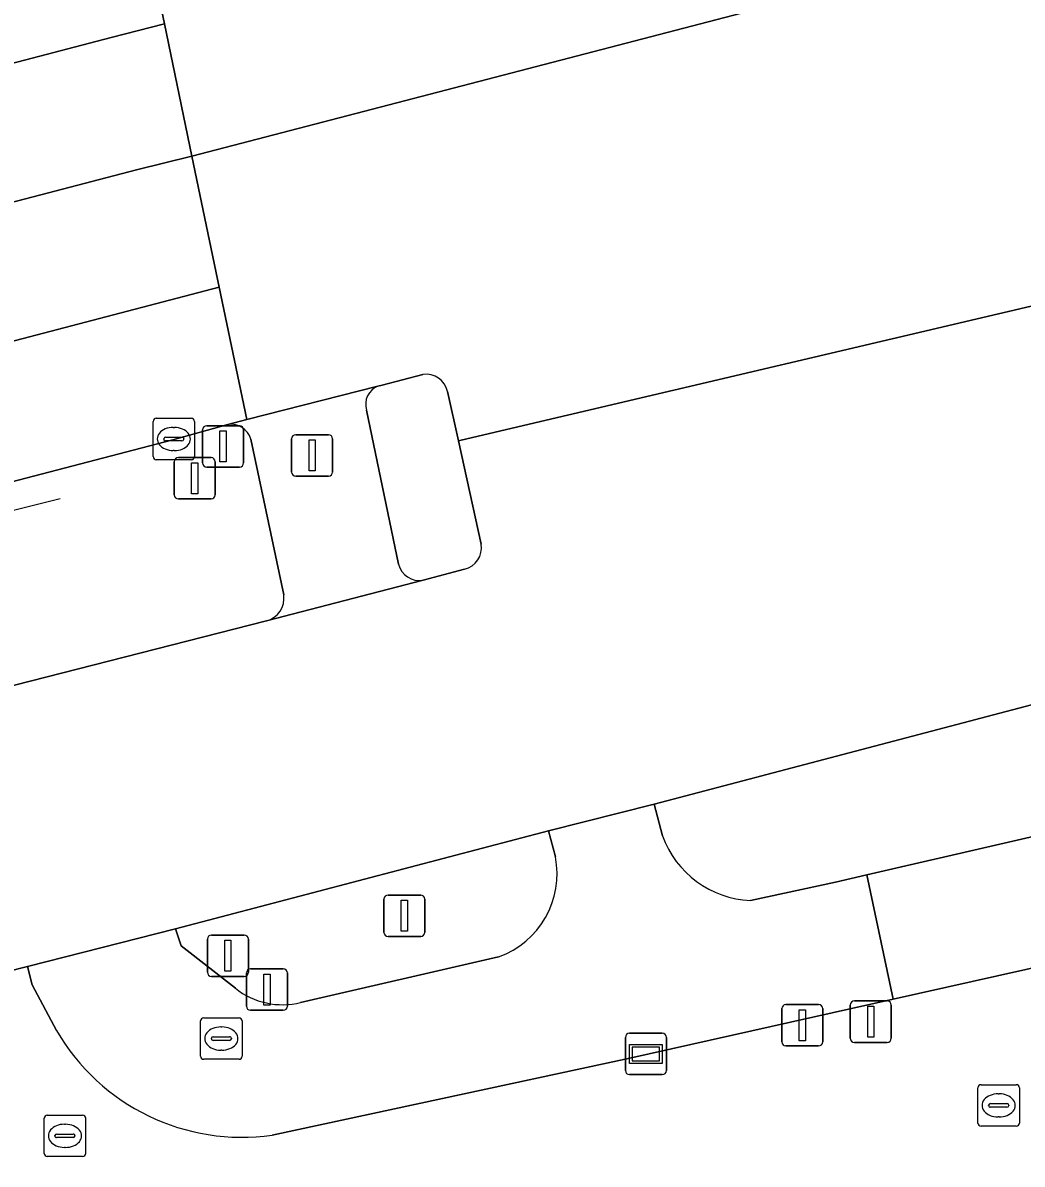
# Model space of a CAD drawing. Extents: x 160806 to 161707, y 383696 to 384148.
# Drawn here: x 161465.19 to 161489.33, y 383944.43 to 383972.01 of the extents above; entities that cross this region are included whole.
import ezdxf

# ---------------------------------------------------------------- set-up
doc = ezdxf.new("R2010")
doc.units = 0
for name, color, linetype in [('IMGEO_Berm_open', 7, 'Continuous'), ('IMGEO_Brandkraan', 7, 'Continuous'), ('IMGEO_Drukknoppaal', 7, 'Continuous'), ('IMGEO_Hek', 7, 'Continuous'), ('IMGEO_Kolk', 7, 'Continuous'), ('IMGEO_Lichtmast', 7, 'Continuous'), ('IMGEO_OVBaan_gesloten', 7, 'Continuous'), ('IMGEO_Rijbaan_lokaal_gesloten', 7, 'Continuous'), ('IMGEO_Rioolput', 7, 'Continuous'), ('IMGEO_Verkeerseiland_gesloten', 7, 'Continuous'), ('IMGEO_Verkeerseiland_groen', 7, 'Continuous'), ('IMGEO_Verkeerseiland_open', 7, 'Continuous'), ('IMGEO_Verkeersregelinstallatiepaal', 7, 'Continuous'), ('IMGEO_Voetpad_open', 7, 'Continuous'), ('IMGEO_Wegwijzer', 7, 'Continuous')]:
    doc.layers.add(name, color=color, linetype=linetype)

msp = doc.modelspace()

# ---------------------------------------------------------------- linework, layer by layer
at = {"layer": 'IMGEO_Berm_open'}
for points in [[(161519.443, 383971.749), (161498.607, 383960.307), (161490.782, 383955.856), (161480.443, 383953.13), (161480.64, 383952.368)], [(161482.764, 383950.802), (161484.817, 383951.25), (161485.579, 383951.426), (161494.69, 383953.527), (161497.52, 383954.56), (161515.493, 383964.453)]]:
    msp.add_lwpolyline(points, dxfattribs=at)
msp.add_arc((161482.881, 383953.184), 2.385, 200.0063, 267.1919, dxfattribs=at)
at = {"layer": 'IMGEO_Brandkraan'}
for p, q in [((161469.485, 383947.042), (161469.485, 383947.894)), ((161469.56, 383947.968), (161470.412, 383947.968)), ((161469.973, 383947.748), (161469.998, 383947.748)), ((161470.486, 383947.894), (161470.486, 383947.042)), ((161469.744, 383947.462), (161469.744, 383947.474)), ((161469.787, 383947.511), (161470.185, 383947.511)), ((161470.228, 383947.474), (161470.228, 383947.462)), ((161470.182, 383947.425), (161469.784, 383947.425)), ((161469.996, 383947.188), (161469.971, 383947.188)), ((161470.412, 383946.968), (161469.56, 383946.968))]:
    msp.add_line(p, q, dxfattribs=at)
for points in [[(161469.485, 383947.042), (161469.485, 383947.894)], [(161469.56, 383947.968), (161470.412, 383947.968)], [(161470.486, 383947.894), (161470.486, 383947.042)], [(161470.412, 383946.968), (161469.56, 383946.968)]]:
    msp.add_lwpolyline(points, dxfattribs=at)
for centre, radius, start, end in [((161469.562, 383947.892), 0.0765, 91.552, 178.448), ((161469.562, 383947.892), 0.0765, 91.552, 178.448), ((161470.41, 383947.892), 0.0765, 1.552, 88.448), ((161470.41, 383947.892), 0.0765, 1.552, 88.448), ((161469.784, 383947.471), 0.0403, 85.8775, 175.7526), ((161469.781, 383947.461), 0.0366, 178.938, 274.7102), ((161470.185, 383947.468), 0.043, 264.8664, 352.4533), ((161470.189, 383947.473), 0.0386, 1.7309, 96.639), ((161469.562, 383947.044), 0.0765, 181.552, 268.448), ((161469.562, 383947.044), 0.0765, 181.552, 268.448), ((161470.41, 383947.044), 0.0765, 271.552, 358.448), ((161470.41, 383947.044), 0.0765, 271.552, 358.448)]:
    msp.add_arc(centre, radius, start, end, dxfattribs=at)
for centre, major_axis, ratio, start_param, end_param in [((161469.972, 383947.468), (-0.387, 0.002), 0.722429, 4.712389, 7.853982), ((161469.997, 383947.468), (-0.39, 0.002), 0.717154, 1.570796, 4.712389)]:
    msp.add_ellipse(centre, major_axis=major_axis, ratio=ratio, start_param=start_param, end_param=end_param, dxfattribs=at)
at = {"layer": 'IMGEO_Drukknoppaal'}
for p, q in [((161483.623, 383948.291), (161484.413, 383948.291)), ((161484.413, 383948.291), (161483.623, 383948.291)), ((161483.523, 383947.391), (161483.523, 383948.191)), ((161483.523, 383948.191), (161483.523, 383947.391)), ((161484.513, 383948.191), (161484.513, 383947.391)), ((161484.513, 383947.391), (161484.513, 383948.191)), ((161484.413, 383947.291), (161483.623, 383947.291)), ((161483.623, 383947.291), (161484.413, 383947.291))]:
    msp.add_line(p, q, dxfattribs=at)
msp.add_lwpolyline([(161483.943, 383948.166), (161484.093, 383948.166), (161484.093, 383947.416), (161483.943, 383947.416), (161483.943, 383948.166)], dxfattribs=at)
for centre, start, end in [((161483.623, 383948.191), 90, 180), ((161483.623, 383948.191), 90, 180), ((161484.413, 383948.191), 0, 90), ((161484.413, 383948.191), 360, 90), ((161483.623, 383947.391), 180, 270), ((161483.623, 383947.391), 180, 270), ((161484.413, 383947.391), 270, 0), ((161484.413, 383947.391), 270, 0)]:
    msp.add_arc(centre, 0.1, start, end, dxfattribs=at)
at = {"layer": 'IMGEO_Hek'}
msp.add_lwpolyline([(161380.617, 383939.156), (161466.094, 383960.521)], dxfattribs=at)
at = {"layer": 'IMGEO_Kolk'}
for p, q in [((161468.337, 383961.529), (161468.337, 383962.381)), ((161468.412, 383962.455), (161469.264, 383962.455)), ((161469.338, 383962.381), (161469.338, 383961.529)), ((161468.825, 383962.235), (161468.85, 383962.235)), ((161468.596, 383961.949), (161468.596, 383961.961)), ((161469.034, 383961.912), (161468.636, 383961.912)), ((161468.639, 383961.998), (161469.037, 383961.998)), ((161469.08, 383961.961), (161469.08, 383961.949)), ((161468.848, 383961.675), (161468.823, 383961.675)), ((161469.264, 383961.455), (161468.412, 383961.455))]:
    msp.add_line(p, q, dxfattribs=at)
for points in [[(161468.337, 383961.529), (161468.337, 383962.381)], [(161468.412, 383962.455), (161469.264, 383962.455)], [(161469.338, 383962.381), (161469.338, 383961.529)], [(161469.264, 383961.455), (161468.412, 383961.455)]]:
    msp.add_lwpolyline(points, dxfattribs=at)
for centre, radius, start, end in [((161468.414, 383962.379), 0.0765, 91.552, 178.448), ((161468.414, 383962.379), 0.0765, 91.552, 178.448), ((161469.262, 383962.379), 0.0765, 1.552, 88.448), ((161469.262, 383962.379), 0.0765, 1.552, 88.448), ((161468.636, 383961.958), 0.0403, 85.8775, 175.7526), ((161468.633, 383961.948), 0.0366, 178.938, 274.7102), ((161469.037, 383961.955), 0.043, 264.8664, 352.4533), ((161469.041, 383961.96), 0.0386, 1.7309, 96.639), ((161468.414, 383961.531), 0.0765, 181.552, 268.448), ((161468.414, 383961.531), 0.0765, 181.552, 268.448), ((161469.262, 383961.531), 0.0765, 271.552, 358.448), ((161469.262, 383961.531), 0.0765, 271.552, 358.448)]:
    msp.add_arc(centre, radius, start, end, dxfattribs=at)
for centre, major_axis, ratio, start_param, end_param in [((161468.824, 383961.955), (-0.387, 0.002), 0.722429, 4.712389, 7.853982), ((161468.849, 383961.955), (-0.39, 0.002), 0.717154, 1.570796, 4.712389)]:
    msp.add_ellipse(centre, major_axis=major_axis, ratio=ratio, start_param=start_param, end_param=end_param, dxfattribs=at)
at = {"layer": 'IMGEO_Lichtmast'}
for p, q in [((161469.532, 383961.376), (161469.532, 383962.176)), ((161469.532, 383962.176), (161469.532, 383961.376)), ((161469.632, 383962.276), (161470.422, 383962.276)), ((161470.422, 383962.276), (161469.632, 383962.276)), ((161470.522, 383962.176), (161470.522, 383961.376)), ((161470.522, 383961.376), (161470.522, 383962.176)), ((161470.422, 383961.276), (161469.632, 383961.276)), ((161469.632, 383961.276), (161470.422, 383961.276))]:
    msp.add_line(p, q, dxfattribs=at)
msp.add_lwpolyline([(161469.952, 383962.151), (161470.102, 383962.151), (161470.102, 383961.401), (161469.952, 383961.401), (161469.952, 383962.151)], dxfattribs=at)
for centre, start, end in [((161469.632, 383962.176), 90, 180), ((161469.632, 383962.176), 90, 180), ((161470.422, 383962.176), 0, 90), ((161470.422, 383962.176), 360, 90), ((161469.632, 383961.376), 180, 270), ((161469.632, 383961.376), 180, 270), ((161470.422, 383961.376), 270, 0), ((161470.422, 383961.376), 270, 0)]:
    msp.add_arc(centre, 0.1, start, end, dxfattribs=at)
at = {"layer": 'IMGEO_OVBaan_gesloten'}
for points in [[(161522.421, 383972.902), (161475.78, 383961.927), (161475.711, 383961.91), (161476.264, 383959.415)], [(161461.173, 383948.159), (161465.307, 383949.209), (161468.88, 383950.123), (161475.497, 383951.858), (161477.888, 383952.485), (161480.443, 383953.13), (161490.782, 383955.856), (161498.607, 383960.307), (161519.443, 383971.749)], [(161475.856, 383958.807), (161474.859, 383958.547), (161471.077, 383957.559), (161464.599, 383955.914), (161460.409, 383954.814), (161455.045, 383953.417), (161383.227, 383934.705), (161387.703, 383931.002)]]:
    msp.add_lwpolyline(points, dxfattribs=at)
msp.add_arc((161475.728, 383959.334), 0.542, 283.6866, 8.5861, dxfattribs=at)
at = {"layer": 'IMGEO_Rijbaan_lokaal_gesloten'}
for points in [[(161475.446, 383963.104), (161475.711, 383961.91), (161475.78, 383961.927), (161522.421, 383972.902), (161531.723, 383974.568), (161534.608, 383975.085), (161538.355, 383975.756), (161539.05, 383975.868), (161541.436, 383976.251), (161545.132, 383976.916), (161544.527, 383980.089), (161543.895, 383983.402), (161543.69, 383984.477), (161537.973, 383983.648), (161488.869, 383972.362), (161488.678, 383973.849)], [(161488.678, 383973.849), (161487.841, 383980.35), (161482.14, 383978.826), (161481.894, 383978.761), (161475.486, 383977.072), (161472.855, 383976.4), (161470.603, 383975.846), (161467.956, 383975.12), (161468.609, 383971.985), (161469.273, 383968.793), (161488.678, 383973.849)], [(161468.609, 383971.985), (161467.956, 383975.12), (161398.3, 383956.799), (161385.668, 383953.11), (161379.77, 383951.159), (161370.268, 383947.914), (161354.663, 383942.763)], [(161488.678, 383973.849), (161469.273, 383968.793), (161469.933, 383965.622), (161470.599, 383962.424), (161473.769, 383963.229), (161473.873, 383963.255), (161474.853, 383963.512)], [(161348.21, 383940.795), (161398.744, 383953.715), (161467.324, 383971.653), (161468.609, 383971.985)], [(161469.933, 383965.622), (161469.273, 383968.793), (161467.938, 383968.456), (161425.052, 383957.256), (161400.222, 383950.891), (161386.195, 383947.77), (161359.931, 383942.881), (161344.838, 383939.821)], [(161338.43, 383938.073), (161283.395, 383923.636), (161283.186, 383923.58), (161275.982, 383921.634), (161276.851, 383918.472), (161283.302, 383920.155), (161339.879, 383934.985), (161345.531, 383936.441), (161347.728, 383936.995), (161359.888, 383939.56), (161381.365, 383943.519), (161390.277, 383945.313), (161397.831, 383946.998), (161407.322, 383949.343), (161441.236, 383958.109), (161469.933, 383965.622)], [(161459.886, 383959.608), (161468.81, 383961.932), (161470.146, 383962.309), (161470.599, 383962.424), (161469.933, 383965.622), (161441.236, 383958.109), (161407.322, 383949.343), (161397.831, 383946.998), (161390.277, 383945.313), (161381.365, 383943.519), (161359.888, 383939.56), (161347.728, 383936.995), (161345.531, 383936.441), (161339.879, 383934.985), (161283.302, 383920.155), (161276.851, 383918.472), (161277.702, 383915.373), (161346.774, 383933.426), (161348.003, 383933.747)], [(161515.493, 383964.453), (161497.52, 383954.56), (161494.69, 383953.527), (161485.579, 383951.426), (161486.216, 383948.419), (161497.049, 383950.841), (161515.872, 383961.211)], [(161515.872, 383961.211), (161497.049, 383950.841), (161486.216, 383948.419), (161479.851, 383946.996), (161471.217, 383945.134)], [(161480.64, 383952.368), (161480.443, 383953.13), (161477.888, 383952.485), (161478.055, 383951.86)], [(161471.217, 383945.134), (161479.851, 383946.996), (161486.216, 383948.419), (161485.579, 383951.426)], [(161485.579, 383951.426), (161484.817, 383951.25), (161482.764, 383950.802)], [(161470.325, 383948.682), (161469.013, 383949.711), (161468.88, 383950.123), (161465.307, 383949.209), (161465.416, 383948.763), (161466.002, 383947.663)], [(161476.682, 383949.442), (161471.901, 383948.34)], [(161466.002, 383947.663), (161465.416, 383948.763), (161465.307, 383949.209), (161461.173, 383948.159)]]:
    msp.add_lwpolyline(points, dxfattribs=at)
msp.add_lwpolyline([(161469.273, 383968.793), (161468.609, 383971.985), (161467.324, 383971.653), (161398.744, 383953.715), (161348.21, 383940.795), (161344.838, 383939.821), (161359.931, 383942.881), (161386.195, 383947.77), (161400.222, 383950.891), (161425.052, 383957.256), (161467.938, 383968.456)], close=True, dxfattribs=at)
for centre, radius, start, end in [((161474.936, 383962.997), 0.522, 11.8396, 99.1024), ((161482.881, 383953.184), 2.385, 200.0063, 267.1919), ((161475.96, 383951.451), 2.135, 289.7783, 11.0437), ((161471.458, 383950.103), 1.817, 231.4159, 284.0968), ((161470.487, 383950.271), 5.188, 210.1736, 278.0845), ((161470.487, 383950.271), 5.188, 210.1736, 278.0845)]:
    msp.add_arc(centre, radius, start, end, dxfattribs=at)
at = {"layer": 'IMGEO_Rioolput'}
for p, q in [((161488.336, 383946.353), (161489.188, 383946.353)), ((161488.261, 383945.427), (161488.261, 383946.279)), ((161488.749, 383946.133), (161488.774, 383946.133)), ((161489.262, 383946.279), (161489.262, 383945.427)), ((161488.52, 383945.847), (161488.52, 383945.859)), ((161488.958, 383945.81), (161488.56, 383945.81)), ((161488.563, 383945.896), (161488.961, 383945.896)), ((161489.004, 383945.859), (161489.004, 383945.847)), ((161465.707, 383944.692), (161465.707, 383945.544)), ((161465.782, 383945.618), (161466.634, 383945.618)), ((161466.708, 383945.544), (161466.708, 383944.692)), ((161488.772, 383945.573), (161488.747, 383945.573)), ((161466.195, 383945.398), (161466.22, 383945.398)), ((161489.188, 383945.353), (161488.336, 383945.353)), ((161465.966, 383945.112), (161465.966, 383945.124)), ((161466.404, 383945.075), (161466.006, 383945.075)), ((161466.009, 383945.161), (161466.407, 383945.161)), ((161466.45, 383945.124), (161466.45, 383945.112)), ((161466.218, 383944.838), (161466.193, 383944.838)), ((161466.634, 383944.618), (161465.782, 383944.618))]:
    msp.add_line(p, q, dxfattribs=at)
for points in [[(161488.336, 383946.353), (161489.188, 383946.353)], [(161488.261, 383945.427), (161488.261, 383946.279)], [(161489.262, 383946.279), (161489.262, 383945.427)], [(161465.707, 383944.692), (161465.707, 383945.544)], [(161465.782, 383945.618), (161466.634, 383945.618)], [(161466.708, 383945.544), (161466.708, 383944.692)], [(161489.188, 383945.353), (161488.336, 383945.353)], [(161466.634, 383944.618), (161465.782, 383944.618)]]:
    msp.add_lwpolyline(points, dxfattribs=at)
for centre, radius, start, end in [((161488.338, 383946.277), 0.0765, 91.552, 178.448), ((161488.338, 383946.277), 0.0765, 91.552, 178.448), ((161489.186, 383946.277), 0.0765, 1.552, 88.448), ((161489.186, 383946.277), 0.0765, 1.552, 88.448), ((161488.56, 383945.856), 0.0403, 85.8775, 175.7526), ((161488.557, 383945.846), 0.0366, 178.938, 274.7102), ((161488.961, 383945.853), 0.043, 264.8664, 352.4533), ((161488.965, 383945.858), 0.0386, 1.7309, 96.639), ((161465.784, 383945.542), 0.0765, 91.552, 178.448), ((161465.784, 383945.542), 0.0765, 91.552, 178.448), ((161466.632, 383945.542), 0.0765, 1.552, 88.448), ((161466.632, 383945.542), 0.0765, 1.552, 88.448), ((161488.338, 383945.429), 0.0765, 181.552, 268.448), ((161488.338, 383945.429), 0.0765, 181.552, 268.448), ((161489.186, 383945.429), 0.0765, 271.552, 358.448), ((161489.186, 383945.429), 0.0765, 271.552, 358.448), ((161466.006, 383945.121), 0.0403, 85.8775, 175.7526), ((161466.003, 383945.111), 0.0366, 178.938, 274.7102), ((161466.407, 383945.118), 0.043, 264.8664, 352.4533), ((161466.411, 383945.123), 0.0386, 1.7309, 96.639), ((161465.784, 383944.694), 0.0765, 181.552, 268.448), ((161465.784, 383944.694), 0.0765, 181.552, 268.448), ((161466.632, 383944.694), 0.0765, 271.552, 358.448), ((161466.632, 383944.694), 0.0765, 271.552, 358.448)]:
    msp.add_arc(centre, radius, start, end, dxfattribs=at)
for centre, major_axis, ratio, start_param, end_param in [((161488.748, 383945.853), (-0.387, 0.002), 0.722429, 4.712389, 7.853982), ((161488.773, 383945.853), (-0.39, 0.002), 0.717154, 1.570796, 4.712389), ((161466.194, 383945.118), (-0.387, 0.002), 0.722429, 4.712389, 7.853982), ((161466.219, 383945.118), (-0.39, 0.002), 0.717154, 1.570796, 4.712389)]:
    msp.add_ellipse(centre, major_axis=major_axis, ratio=ratio, start_param=start_param, end_param=end_param, dxfattribs=at)
at = {"layer": 'IMGEO_Verkeerseiland_gesloten'}
for points in [[(161477.888, 383952.485), (161475.497, 383951.858), (161468.88, 383950.123), (161469.013, 383949.711), (161470.325, 383948.682)], [(161478.055, 383951.86), (161477.888, 383952.485)], [(161471.901, 383948.34), (161476.682, 383949.442)]]:
    msp.add_lwpolyline(points, dxfattribs=at)
for centre, radius, start, end in [((161475.96, 383951.451), 2.135, 289.7783, 11.0437), ((161471.458, 383950.103), 1.817, 231.4159, 284.0968)]:
    msp.add_arc(centre, radius, start, end, dxfattribs=at)
at = {"layer": 'IMGEO_Verkeerseiland_groen'}
for points in [[(161470.146, 383962.309), (161468.81, 383961.932), (161459.886, 383959.608), (161460.073, 383958.856)], [(161471.492, 383958.189), (161470.697, 383961.954)], [(161462.988, 383957.807), (161464.599, 383955.914), (161471.077, 383957.559)]]:
    msp.add_lwpolyline(points, dxfattribs=at)
for centre, radius, start, end in [((161470.208, 383961.8), 0.513, 17.4994, 96.9146), ((161470.931, 383958.107), 0.567, 284.9588, 8.293)]:
    msp.add_arc(centre, radius, start, end, dxfattribs=at)
at = {"layer": 'IMGEO_Verkeerseiland_open'}
for points in [[(161474.853, 383963.512), (161473.873, 383963.255)], [(161473.873, 383963.255), (161473.769, 383963.229)], [(161476.264, 383959.415), (161475.711, 383961.91), (161475.446, 383963.104)], [(161473.493, 383962.654), (161474.267, 383958.934)], [(161474.859, 383958.547), (161475.856, 383958.807)]]:
    msp.add_lwpolyline(points, dxfattribs=at)
for centre, radius, start, end in [((161474.936, 383962.997), 0.522, 11.8396, 99.1024), ((161473.936, 383962.795), 0.465, 111.0777, 197.6402), ((161475.728, 383959.334), 0.542, 283.6866, 8.5861), ((161474.762, 383959.045), 0.507, 192.6411, 281.0123)]:
    msp.add_arc(centre, radius, start, end, dxfattribs=at)
at = {"layer": 'IMGEO_Verkeersregelinstallatiepaal'}
for p, q in [((161471.684, 383961.157), (161471.684, 383961.957)), ((161471.684, 383961.957), (161471.684, 383961.157)), ((161471.784, 383962.057), (161472.574, 383962.057)), ((161472.574, 383962.057), (161471.784, 383962.057)), ((161472.674, 383961.957), (161472.674, 383961.157)), ((161472.674, 383961.157), (161472.674, 383961.957)), ((161468.847, 383960.606), (161468.847, 383961.406)), ((161468.847, 383961.406), (161468.847, 383960.606)), ((161468.947, 383961.506), (161469.737, 383961.506)), ((161469.737, 383961.506), (161468.947, 383961.506)), ((161469.837, 383961.406), (161469.837, 383960.606)), ((161469.837, 383960.606), (161469.837, 383961.406)), ((161472.574, 383961.057), (161471.784, 383961.057)), ((161471.784, 383961.057), (161472.574, 383961.057)), ((161469.737, 383960.506), (161468.947, 383960.506)), ((161468.947, 383960.506), (161469.737, 383960.506)), ((161473.911, 383950.034), (161473.911, 383950.834)), ((161473.911, 383950.834), (161473.911, 383950.034)), ((161474.011, 383950.934), (161474.801, 383950.934)), ((161474.801, 383950.934), (161474.011, 383950.934)), ((161474.901, 383950.834), (161474.901, 383950.034)), ((161474.901, 383950.034), (161474.901, 383950.834)), ((161469.748, 383949.969), (161470.538, 383949.969)), ((161470.538, 383949.969), (161469.748, 383949.969)), ((161474.801, 383949.934), (161474.011, 383949.934)), ((161474.011, 383949.934), (161474.801, 383949.934)), ((161469.648, 383949.069), (161469.648, 383949.869)), ((161469.648, 383949.869), (161469.648, 383949.069)), ((161470.638, 383949.869), (161470.638, 383949.069)), ((161470.638, 383949.069), (161470.638, 383949.869)), ((161470.691, 383949.153), (161471.481, 383949.153)), ((161471.481, 383949.153), (161470.691, 383949.153)), ((161470.538, 383948.969), (161469.748, 383948.969)), ((161469.748, 383948.969), (161470.538, 383948.969)), ((161470.591, 383948.253), (161470.591, 383949.053)), ((161470.591, 383949.053), (161470.591, 383948.253)), ((161471.581, 383949.053), (161471.581, 383948.253)), ((161471.581, 383948.253), (161471.581, 383949.053)), ((161485.278, 383948.376), (161486.068, 383948.376)), ((161486.068, 383948.376), (161485.278, 383948.376)), ((161471.481, 383948.153), (161470.691, 383948.153)), ((161470.691, 383948.153), (161471.481, 383948.153)), ((161485.178, 383947.476), (161485.178, 383948.276)), ((161485.178, 383948.276), (161485.178, 383947.476)), ((161486.168, 383948.276), (161486.168, 383947.476)), ((161486.168, 383947.476), (161486.168, 383948.276)), ((161486.068, 383947.376), (161485.278, 383947.376)), ((161485.278, 383947.376), (161486.068, 383947.376))]:
    msp.add_line(p, q, dxfattribs=at)
for points in [[(161472.104, 383961.932), (161472.254, 383961.932), (161472.254, 383961.182), (161472.104, 383961.182), (161472.104, 383961.932)], [(161469.267, 383961.381), (161469.417, 383961.381), (161469.417, 383960.631), (161469.267, 383960.631), (161469.267, 383961.381)], [(161474.331, 383950.809), (161474.481, 383950.809), (161474.481, 383950.059), (161474.331, 383950.059), (161474.331, 383950.809)], [(161470.068, 383949.844), (161470.218, 383949.844), (161470.218, 383949.094), (161470.068, 383949.094), (161470.068, 383949.844)], [(161471.011, 383949.028), (161471.161, 383949.028), (161471.161, 383948.278), (161471.011, 383948.278), (161471.011, 383949.028)], [(161485.598, 383948.251), (161485.748, 383948.251), (161485.748, 383947.501), (161485.598, 383947.501), (161485.598, 383948.251)]]:
    msp.add_lwpolyline(points, dxfattribs=at)
for centre, start, end in [((161471.784, 383961.957), 90, 180), ((161471.784, 383961.957), 90, 180), ((161472.574, 383961.957), 0, 90), ((161472.574, 383961.957), 360, 90), ((161468.947, 383961.406), 90, 180), ((161468.947, 383961.406), 90, 180), ((161469.737, 383961.406), 0, 90), ((161469.737, 383961.406), 360, 90), ((161471.784, 383961.157), 180, 270), ((161471.784, 383961.157), 180, 270), ((161472.574, 383961.157), 270, 0), ((161472.574, 383961.157), 270, 0), ((161468.947, 383960.606), 180, 270), ((161468.947, 383960.606), 180, 270), ((161469.737, 383960.606), 270, 0), ((161469.737, 383960.606), 270, 0), ((161474.011, 383950.834), 90, 180), ((161474.011, 383950.834), 90, 180), ((161474.801, 383950.834), 0, 90), ((161474.801, 383950.834), 360, 90), ((161469.748, 383949.869), 90, 180), ((161469.748, 383949.869), 90, 180), ((161470.538, 383949.869), 0, 90), ((161470.538, 383949.869), 360, 90), ((161474.011, 383950.034), 180, 270), ((161474.011, 383950.034), 180, 270), ((161474.801, 383950.034), 270, 0), ((161474.801, 383950.034), 270, 0), ((161470.691, 383949.053), 90, 180), ((161470.691, 383949.053), 90, 180), ((161471.481, 383949.053), 0, 90), ((161471.481, 383949.053), 360, 90), ((161469.748, 383949.069), 180, 270), ((161469.748, 383949.069), 180, 270), ((161470.538, 383949.069), 270, 0), ((161470.538, 383949.069), 270, 0), ((161485.278, 383948.276), 90, 180), ((161485.278, 383948.276), 90, 180), ((161486.068, 383948.276), 0, 90), ((161486.068, 383948.276), 360, 90), ((161470.691, 383948.253), 180, 270), ((161470.691, 383948.253), 180, 270), ((161471.481, 383948.253), 270, 0), ((161471.481, 383948.253), 270, 0), ((161485.278, 383947.476), 180, 270), ((161485.278, 383947.476), 180, 270), ((161486.068, 383947.476), 270, 0), ((161486.068, 383947.476), 270, 0)]:
    msp.add_arc(centre, 0.1, start, end, dxfattribs=at)
at = {"layer": 'IMGEO_Voetpad_open'}
for points in [[(161473.769, 383963.229), (161470.599, 383962.424), (161470.146, 383962.309)], [(161474.267, 383958.934), (161473.493, 383962.654)], [(161470.697, 383961.954), (161471.492, 383958.189)], [(161471.077, 383957.559), (161474.859, 383958.547)]]:
    msp.add_lwpolyline(points, dxfattribs=at)
for centre, radius, start, end in [((161473.936, 383962.795), 0.465, 111.0777, 197.6402), ((161470.208, 383961.8), 0.513, 17.4994, 96.9146), ((161474.762, 383959.045), 0.507, 192.6411, 281.0123), ((161470.931, 383958.107), 0.567, 284.9588, 8.293)]:
    msp.add_arc(centre, radius, start, end, dxfattribs=at)
at = {"layer": 'IMGEO_Wegwijzer'}
for p, q in [((161479.745, 383946.696), (161479.745, 383947.496)), ((161479.745, 383947.496), (161479.745, 383946.696)), ((161479.845, 383947.596), (161480.635, 383947.596)), ((161480.635, 383947.596), (161479.845, 383947.596)), ((161480.735, 383947.496), (161480.735, 383946.696)), ((161480.735, 383946.696), (161480.735, 383947.496)), ((161480.635, 383946.596), (161479.845, 383946.596)), ((161479.845, 383946.596), (161480.635, 383946.596))]:
    msp.add_line(p, q, dxfattribs=at)
for points in [[(161479.846, 383947.328), (161480.634, 383947.328), (161480.634, 383946.864), (161479.846, 383946.864), (161479.846, 383947.328)], [(161479.911, 383947.263), (161479.911, 383946.929), (161480.569, 383946.929), (161480.569, 383947.263), (161479.911, 383947.263)]]:
    msp.add_lwpolyline(points, dxfattribs=at)
for centre, start, end in [((161479.845, 383947.496), 90, 180), ((161479.845, 383947.496), 90, 180), ((161480.635, 383947.496), 0, 90), ((161480.635, 383947.496), 360, 90), ((161479.845, 383946.696), 180, 270), ((161479.845, 383946.696), 180, 270), ((161480.635, 383946.696), 270, 0), ((161480.635, 383946.696), 270, 0)]:
    msp.add_arc(centre, 0.1, start, end, dxfattribs=at)

doc.saveas('drawing.dxf')
